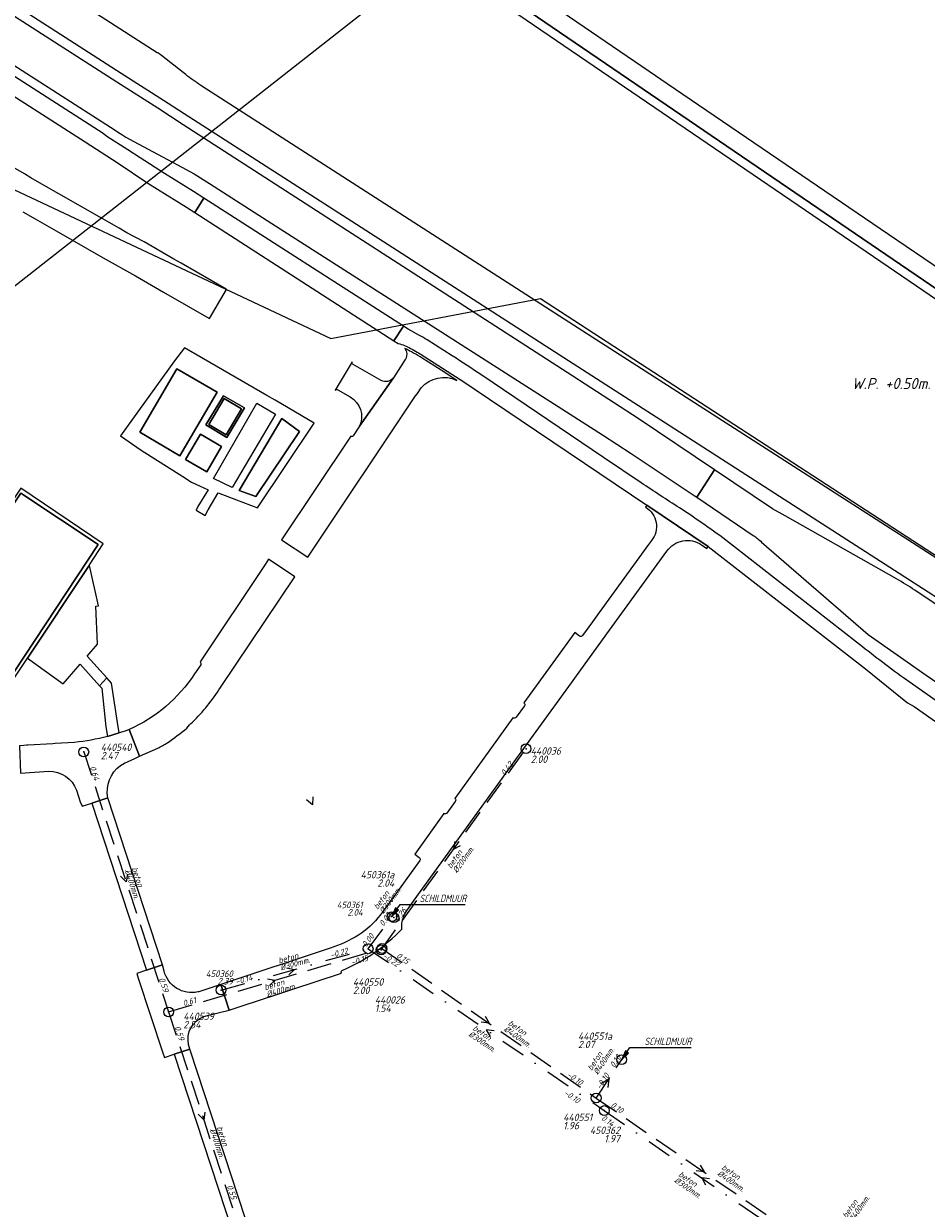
# Model space of a CAD drawing. Extents: x 148869 to 161638, y 453607 to 469810.
# Tile 568 of 656: x 155530 to 155714, y 464049 to 464291. Entities that reach past the tile are written whole.
import ezdxf
from ezdxf.enums import TextEntityAlignment as Align
from ezdxf.lldxf.tags import DXFTag

# ---------------------------------------------------------------- set-up
doc = ezdxf.new("R2010")
doc.units = 0
doc.header["$PDMODE"] = 32
doc.header["$PDSIZE"] = 2
doc.linetypes.add('RI-HWA', pattern=[7.4, 5, -2.4])
doc.linetypes.add('RI-VWA', pattern=[11, 5, -3, 0, -3])
doc.layers.get('0').update_dxf_attribs({"linetype": 'CONTINUOUS'})
for name, color, linetype in [('2024', 160, 'CONTINUOUS'), ('B-OI-AANPIJLING-niet meenemen', 252, 'CONTINUOUS'), ('B-OI-RI-BIJZONDERDERHEDEN-T18-niet meenemen', 252, 'CONTINUOUS'), ('B-OI-RI-BOB-T18-niet meenemen', 252, 'CONTINUOUS'), ('B-OI-RI-DIAMETER-T18-niet meenemen', 252, 'CONTINUOUS'), ('B-OI-RI-HWA-PUTDEKSELHOOGTE-T25-niet meenemen', 252, 'CONTINUOUS'), ('B-OI-RI-HWA-PUTNUMMER-T25-niet meenemen', 252, 'CONTINUOUS'), ('B-OI-RI-HWA_TRANSPORTLEIDING-G-niet meenemen', 252, 'RI-HWA'), ('B-OI-RI-MATERIAAL-T18-niet meenemen', 252, 'CONTINUOUS'), ('B-OI-RI-STROOMRICHTING-S-niet meenemen', 252, 'CONTINUOUS'), ('B-OI-RI-VWA_PUTDEKSELHOOGTE-T25-niet meenemen', 252, 'CONTINUOUS'), ('B-OI-T50', 3, 'CONTINUOUS'), ('gs dwa', 252, 'CONTINUOUS'), ('gs rwa', 252, 'CONTINUOUS')]:
    doc.layers.add(name, color=color, linetype=linetype)
for name, color, linetype, lineweight in [('B-OI-RI-PERSLEIDING-G-niet meenemen', 190, 'RI-PERS', 18), ('B-OI-RI-VWA_TRANSPORTLEIDING-G-niet meenemen', 252, 'RI-VWA', 18), ('B-RO-VH-VERHARDING_ASFALT-GV', 251, 'CONTINUOUS', 18), ('B-RO-VH-VERHARDING_BEDRIJFSVLOERPLAAT-GV', 251, 'CONTINUOUS', 18), ('B-RO-VH-VERHARDING_HALFVERHARDING_GRIND-GV', 251, 'CONTINUOUS', 18), ('B-RO-VH-VERHARDING_STRAATBAKSTEEN-GV', 251, 'CONTINUOUS', 18), ('B-RO-VH-VERHARDING_TEGEL_RUBBER-GV', 251, 'CONTINUOUS', 18)]:
    doc.layers.add(name, color=color, linetype=linetype, lineweight=lineweight)
doc.styles.add('iso15', font='ISO.shx', dxfattribs={"oblique": 15})
doc.styles.add('NLCS-ISO-M750_CURSIEF', font='NLCS-ISO.ttf', dxfattribs={"oblique": 15})
tags = doc.linetypes.add('RI-PERS', pattern='A,7,-2,["P",Standard,S=1.8,R=0,X=-0.5,Y=-0.9],-2,7,-2,[102,NLCS.SHX,S=1,R=180,X=0,Y=0],-2', length=22).pattern_tags.tags
tags[6] = DXFTag(74, 10)

# ---------------------------------------------------------------- blocks, each defined once
blk = doc.blocks.new('ACMAP_ANN_TEMPLATE_diam')
at = {"color": 0, "linetype": 'ByBlock', "style": 'iso15', "oblique": 15}
blk.add_attdef('diam', (0.5, -1.3), '', height=1.2, dxfattribs=at)
blk = doc.blocks.new('ACMAP_ANN_TEMPLATE_mat')
at = {"color": 0, "linetype": 'ByBlock', "style": 'iso15', "oblique": 15}
blk.add_attdef('mat', (0.5, 0.2), '', height=1.2, dxfattribs=at)
blk = doc.blocks.new('ACMAP_ANN_TEMPLATE_nap-l')
at = {"color": 0, "linetype": 'ByBlock', "style": 'iso15', "oblique": 15}
blk.add_attdef('nap-l', (3.3, 0.2), '', height=1.2, dxfattribs=at)
blk = doc.blocks.new('ACMAP_ANN_TEMPLATE_nap-r')
at = {"color": 0, "linetype": 'ByBlock', "style": 'iso15', "oblique": 15}
blk.add_attdef('nap-r', text='', height=1.2, dxfattribs=at).set_placement((-4.1, 0.2), align=Align.RIGHT)
blk = doc.blocks.new('ACMAP_ANN_TEMPLATE_puth-dwa')
at = {"color": 0, "linetype": 'ByBlock', "style": 'iso15', "oblique": 15}
blk.add_attdef('puth-dwa', text='', height=1.5, dxfattribs=at).set_placement((2.7, 1), align=Align.RIGHT)
blk = doc.blocks.new('ACMAP_ANN_TEMPLATE_putnr-dwa')
at = {"color": 0, "linetype": 'ByBlock', "style": 'iso15', "oblique": 15}
blk.add_attdef('putnr-dwa', text='', height=1.5, dxfattribs=at).set_placement((2.7, 2.7), align=Align.RIGHT)
blk = doc.blocks.new('ACMAP_ANN_TEMPLATE_puth-rwa')
at = {"color": 0, "linetype": 'ByBlock', "style": 'iso15', "oblique": 15}
blk.add_attdef('puth-rwa', (-2.7, -4.4), '', height=1.5, dxfattribs=at)
blk = doc.blocks.new('ACMAP_ANN_TEMPLATE_putnr-rwa')
at = {"color": 0, "linetype": 'ByBlock', "style": 'iso15', "oblique": 15}
blk.add_attdef('putnr-rwa', (-2.7, -2.7), '', height=1.5, dxfattribs=at)

msp = doc.modelspace()

# ---------------------------------------------------------------- linework, layer by layer
at = {"layer": '2024', "color": 251, "flags": 128}
msp.add_lwpolyline([(154880.09, 463583.71), (154802.93, 463607.77), (154783.42, 463618.82), (154703.5, 463642.43), (154548.43, 463659.29), (154421.26, 463667.51), (154303, 463715.64), (154234.64, 463746.72), (154185.43, 463847.93), (154172.54, 464214.74), (154374.96, 464203.67), (154448.97, 464217.42), (154534.52, 464252.78), (154794.92, 464365.88), (155095.72, 464481.69), (155225.77, 464522.99), (155743.43, 464406.43), (155261.03, 464027.91), (155117.92, 463879.58), (155092.5, 463701.09), (154997.18, 463606.5)], close=True, dxfattribs=at)
at = {"layer": 'B-OI-AANPIJLING-niet meenemen', "flags": 128}
for points in [[(155604.83, 464108.72), (155606.19, 464110.07), (155605.56, 464110.49), (155604.83, 464108.72), (155605.66, 464110.42), (155605.77, 464110.35), (155604.83, 464108.72), (155605.98, 464110.21), (155606.09, 464110.14), (155604.83, 464108.72), (155606.51, 464111.23), (155619.79, 464111.23)], [(155651.68, 464079.57), (155653.04, 464080.91), (155652.41, 464081.34), (155651.68, 464079.57), (155652.51, 464081.27), (155652.62, 464081.19), (155651.68, 464079.57), (155652.83, 464081.05), (155652.94, 464080.98), (155651.68, 464079.57), (155653.36, 464082.07), (155665.8, 464082.07)]]:
    msp.add_lwpolyline(points, dxfattribs=at)
at = {"layer": 'B-OI-RI-HWA_TRANSPORTLEIDING-G-niet meenemen'}
for p, q in [((155542.01, 464142.3), (155559.3, 464089.3)), ((155602.63, 464101.95), (155632.17, 464142.97)), ((155559.3, 464089.3), (155602.79, 464102.23)), ((155602.79, 464102.23), (155646.46, 464071.74)), ((155559.3, 464089.3), (155573.66, 464045.27)), ((155646.46, 464071.74), (155651.68, 464079.57)), ((155646.46, 464071.74), (155690.45, 464041.6))]:
    msp.add_line(p, q, dxfattribs=at)
at = {"layer": 'B-OI-RI-PERSLEIDING-G-niet meenemen'}
for p, q in [((155463.71, 464287), (155592.38, 464226.58)), ((155592.38, 464226.58), (155635.09, 464234.75)), ((155635.09, 464234.75), (155764.4, 464150.7))]:
    msp.add_line(p, q, dxfattribs=at)
at = {"layer": 'B-OI-RI-STROOMRICHTING-S-niet meenemen'}
for points in [[(155588.69, 464133.15), (155588.65, 464131.54), (155587.39, 464132.53)], [(155617.66, 464124.05), (155617.4, 464122.46), (155618.83, 464123.21)], [(155550.89, 464117.39), (155550.65, 464115.8), (155549.52, 464116.95)], [(155583.41, 464098.27), (155584.99, 464097.96), (155583.8, 464096.88)], [(155579.46, 464096.05), (155581.05, 464095.77), (155579.87, 464094.67)], [(155623.86, 464088.4), (155624.63, 464086.99), (155623.03, 464087.22)], [(155625.65, 464085.46), (155624.05, 464085.68), (155624.83, 464084.27)], [(155647.55, 464074.79), (155649.07, 464075.65), (155648.85, 464073.92)], [(155566.72, 464068.88), (155566.48, 464067.29), (155565.35, 464068.43)], [(155667.67, 464058.08), (155668.45, 464056.67), (155666.86, 464056.89)], [(155669.59, 464055.24), (155668, 464055.46), (155668.78, 464054.05)]]:
    msp.add_lwpolyline(points, dxfattribs=at)
at = {"layer": 'B-OI-RI-VWA_TRANSPORTLEIDING-G-niet meenemen'}
for p, q in [((155599.98, 464102.17), (155604.83, 464108.72)), ((155570, 464093.76), (155599.98, 464102.17)), ((155599.98, 464102.17), (155648.12, 464069.19)), ((155648.12, 464069.19), (155687.88, 464041.74))]:
    msp.add_line(p, q, dxfattribs=at)
at = {"layer": 'B-RO-VH-VERHARDING_ASFALT-GV', "flags": 128}
for points in [[(155734.89, 464228.23), (155706.09, 464247.82), (155660.91, 464278.54), (155657.3, 464281), (155636.51, 464295.14), (155634.54, 464296.31), (155631.75, 464298.22), (155627.44, 464301.16), (155585.69, 464329.67), (155573.82, 464337.82)], [(155576.9, 464331.37), (155631.31, 464294.28), (155704, 464244.75), (155733.06, 464224.94)], [(155733.06, 464224.94), (155704, 464244.75), (155631.31, 464294.28), (155576.9, 464331.37)], [(155562.81, 464280.39), (155562.29, 464280.8), (155557.86, 464284.3), (155557.08, 464284.85), (155557.02, 464284.89), (155557, 464284.85), (155493.74, 464325.53), (155493.48, 464325.69), (155493.37, 464325.77), (155491.81, 464326.77), (155491.04, 464327.27), (155488.89, 464328.65), (155488.8, 464328.71), (155488.52, 464328.9), (155487.29, 464329.69)], [(155575.92, 464329.91), (155632.17, 464291.56), (155703, 464243.28), (155730.6, 464224.46)], [(155482.63, 464323.78), (155483.87, 464322.99), (155484.15, 464322.81), (155484.25, 464322.75), (155486.88, 464321.06), (155487.17, 464320.88), (155488.73, 464319.88), (155488.85, 464319.8), (155489.1, 464319.64), (155549.65, 464280.71), (155558.25, 464275.17), (155563.4, 464271.86), (155605, 464245.12), (155641.78, 464221.48), (155671.99, 464202.04)], [(155482.58, 464311.36), (155547.44, 464269.7), (155549.4, 464268.42), (155549.8, 464268.17), (155550.2, 464267.92), (155550.6, 464267.66), (155552.23, 464266.78), (155558.04, 464263.66), (155561.11, 464262.02), (155564.48, 464260.15), (155567.66, 464258.21), (155580.36, 464250.03), (155647.75, 464206.96), (155653.59, 464203.16), (155666.43, 464194.59), (155666.96, 464194.23), (155670.58, 464199.84), (155655.01, 464210.27), (155640.56, 464219.69), (155562.3, 464270.17), (155557.08, 464273.53), (155548.78, 464278.88), (155487.83, 464318.02)], [(155479.26, 464307.14), (155542.3, 464266.66), (155549.04, 464262.34), (155555.1, 464258.27), (155562.97, 464253.36), (155564.68, 464252.26), (155566.46, 464255.23), (155564.41, 464256.54), (155558.46, 464260.25), (155553.52, 464263.43), (155550.99, 464265.06), (155546.73, 464267.81), (155545.94, 464268.37), (155481.42, 464309.9)], [(155671.99, 464202.04), (155758.41, 464146.44), (155759.42, 464145.79), (155763.22, 464151.33), (155762.14, 464152.03), (155745.61, 464162.61), (155712.85, 464183.69), (155675.6, 464207.65), (155645.68, 464226.89), (155567.06, 464277.44), (155565.88, 464278.2)], [(155610.47, 464227.21), (155608.17, 464228.51), (155607.16, 464229.1), (155605.25, 464226.14), (155606.11, 464225.59)], [(155617.13, 464223.03), (155612, 464226.32)], [(155608.64, 464224.58), (155608.98, 464224.39)], [(155596.74, 464221.87), (155593.29, 464216.04)], [(155607.56, 464222.31), (155605.16, 464218.56), (155598.24, 464208.75), (155596.92, 464206.73)], [(155602.61, 464218.04), (155596.94, 464221.28)], [(155618.06, 464218.06), (155614.85, 464220.12), (155610.98, 464222.59)], [(155611.52, 464222.87), (155619.66, 464217.64), (155621.57, 464216.36), (155656.79, 464192.62), (155669.31, 464184.21), (155701.34, 464159.28), (155709.94, 464152.34), (155711.28, 464151.56), (155731.93, 464137.04), (155733.99, 464139.9), (155715.74, 464152.71), (155709.11, 464157.4)], [(155655.64, 464197.18), (155647.97, 464202.35), (155623.15, 464219.1)], [(155596.43, 464206.65), (155582.32, 464185.58), (155587.67, 464182), (155609.66, 464214.89), (155610.02, 464215.4), (155610.8, 464216.54)], [(155598.24, 464208.75), (155605.16, 464218.56)], [(155593.78, 464216.15), (155596.32, 464214.69)], [(155707.67, 464177.58), (155685.01, 464190.42), (155682.44, 464191.9), (155670.58, 464199.84), (155666.96, 464194.23), (155678.49, 464186.45)], [(155667.95, 464184.54), (155669.03, 464183.79), (155669.31, 464184.21), (155656.79, 464192.62), (155656.51, 464192.2)], [(155657.72, 464185.4), (155657.14, 464184.59), (155647.09, 464170.75), (155645.73, 464168.85), (155643.7, 464166.04)], [(155699.55, 464164.67), (155671.64, 464186.41)], [(155680.2, 464185.1), (155701.89, 464166.28), (155707.79, 464162.09), (155713.72, 464157.96), (155719.09, 464154.28), (155725.68, 464149.83), (155731.55, 464145.93), (155737.8, 464141.83), (155749.95, 464133.92), (155750.91, 464133.26), (155750.99, 464133.38), (155758.11, 464143.91), (155757.12, 464144.57), (155711.44, 464175.26)], [(155607.79, 464109.85), (155609.39, 464112.06), (155627.31, 464136.9), (155628.14, 464138.06), (155641.42, 464156.4), (155642.44, 464157.8), (155649.21, 464167.1), (155660.89, 464183.22)], [(155569.88, 464155.43), (155585.02, 464178.03), (155579.66, 464181.62), (155578.98, 464180.55), (155565.73, 464160.66)], [(155643.08, 464165.94), (155642.11, 464166.63), (155631.75, 464152.33)], [(155565.85, 464160.07), (155564.56, 464158.23)], [(155631.85, 464151.72), (155630.15, 464149.36)], [(155629.5, 464149.25), (155617.65, 464132.82)], [(155550.28, 464140.02), (155552.45, 464140.97), (155553.34, 464141.41), (155551.29, 464146.89), (155550.42, 464146.57), (155549.21, 464146.17), (155546.85, 464145.47)], [(155551.29, 464146.89), (155553.34, 464141.41), (155557.12, 464143.08)], [(155540.15, 464144.26), (155536.16, 464144.02), (155535.71, 464143.98), (155530.58, 464143.71)], [(155530.42, 464143.7), (155529.79, 464143.65), (155528.88, 464143.56), (155529.11, 464138.01), (155530.07, 464138.07), (155534.86, 464138.36)], [(155540.51, 464134.5), (155541.3, 464132.12), (155541.67, 464131.25), (155543.64, 464131.88), (155546.93, 464132.93), (155546.8, 464133.9)], [(155617.74, 464132.19), (155616.05, 464129.84)], [(155615.42, 464129.74), (155609.48, 464121.47), (155610.37, 464120.8)], [(155610.5, 464120.17), (155603.62, 464110.64), (155602.42, 464109.05)], [(155592.26, 464102.28), (155569.96, 464094.91), (155571.63, 464089.65), (155574.1, 464090.47), (155581.75, 464093.01)], [(155558.38, 464097.6), (155558.07, 464098.9), (155554.78, 464097.81), (155552.82, 464097.16), (155553.12, 464096.16), (155558.12, 464080.95), (155558.45, 464080), (155560.41, 464080.66), (155563.65, 464081.73), (155563.37, 464082.67)], [(155581.75, 464093.01), (155584.45, 464093.89), (155594.53, 464097.21)], [(155566.47, 464088.34), (155567.22, 464088.6), (155569.65, 464089.18), (155571.63, 464089.65), (155569.96, 464094.91), (155565.45, 464093.42), (155565.28, 464093.37)]]:
    msp.add_lwpolyline(points, dxfattribs=at)
at = {"layer": 'B-RO-VH-VERHARDING_ASFALT-GV'}
for points in [[(155565.88, 464278.2, -0.025311), (155562.81, 464280.39)], [(155612, 464226.32, 0.020954), (155610.47, 464227.21)], [(155606.11, 464225.59, -0.069436), (155608.64, 464224.58)], [(155610.98, 464222.59, 0.032007), (155607.46, 464224.56)], [(155607.46, 464224.56, -0.277168), (155607.65, 464222.47)], [(155608.98, 464224.39, -0.012266), (155611.52, 464222.87)], [(155596.94, 464221.28, -0.325184), (155596.74, 464221.87)], [(155607.65, 464222.47, -0.028664), (155607.56, 464222.31)], [(155623.15, 464219.1, 0.009955), (155617.13, 464223.03)], [(155605.16, 464218.56, -0.362116), (155602.61, 464218.04)], [(155610.8, 464216.54, -0.340331), (155618.06, 464218.06)], [(155593.29, 464216.04, -0.385966), (155593.78, 464216.15)], [(155596.32, 464214.69, -0.38864), (155598.24, 464208.75)], [(155596.92, 464206.73, -0.377607), (155596.43, 464206.65)], [(155663.45, 464192.04, -0.004925), (155655.64, 464197.18)], [(155656.51, 464192.2, -0.464919), (155657.72, 464185.4)], [(155671.64, 464186.41, 0.017014), (155663.45, 464192.04)], [(155660.89, 464183.22, -0.418606), (155667.95, 464184.54)], [(155678.49, 464186.45, -0.038328), (155680.2, 464185.1)], [(155711.44, 464175.26, 0.019544), (155707.67, 464177.58)], [(155643.7, 464166.04, -0.402349), (155643.08, 464165.94)], [(155709.11, 464157.4, -0.010394), (155699.55, 464164.67)], [(155565.73, 464160.66, -0.177618), (155565.85, 464160.07)], [(155564.56, 464158.23, -0.145298), (155551.29, 464146.89)], [(155564.16, 464148.38, 0.05702), (155569.88, 464155.43)], [(155631.75, 464152.33, -0.442978), (155631.85, 464151.72)], [(155630.15, 464149.36, -0.427534), (155629.5, 464149.25)], [(155559.07, 464144.16, 0.021285), (155563.01, 464147.17)], [(155563.01, 464147.17, -0.041124), (155564.16, 464148.38)], [(155546.85, 464145.47, -0.044954), (155540.15, 464144.26)], [(155557.12, 464143.08, 0.015845), (155559.07, 464144.16)], [(155530.58, 464143.71, -0.116548), (155530.42, 464143.7)], [(155546.8, 464133.9, -0.287475), (155550.28, 464140.02)], [(155534.86, 464138.36, -0.321741), (155540.51, 464134.5)], [(155617.65, 464132.82, -0.435221), (155617.74, 464132.19)], [(155616.05, 464129.84, -0.419651), (155615.42, 464129.74)], [(155610.37, 464120.8, -0.42822), (155610.5, 464120.17)], [(155602.42, 464109.05, -0.088726), (155598.01, 464104.94)], [(155606.84, 464106.89, -0.149064), (155607.79, 464109.85)], [(155594.83, 464097.83, 0.102538), (155606.83, 464106.18)], [(155606.83, 464106.18, -0.026734), (155606.84, 464106.89)], [(155598.01, 464104.94, -0.049553), (155592.26, 464102.28)], [(155565.28, 464093.37, -0.39994), (155558.38, 464097.6)], [(155594.53, 464097.21, -0.467141), (155594.83, 464097.83)], [(155563.37, 464082.67, -0.371968), (155566.47, 464088.34)]]:
    msp.add_lwpolyline(points, format="xyb", dxfattribs=at)
at = {"layer": 'B-RO-VH-VERHARDING_ASFALT-GV', "flags": 128}
for points in [[(155566.46, 464255.23), (155564.68, 464252.26), (155605.25, 464226.14), (155607.16, 464229.1)], [(155565.58, 464196.53), (155567.36, 464195.74), (155565.27, 464192.34), (155564.94, 464191.6), (155566.73, 464190.53), (155567.37, 464191.67), (155569.44, 464195.11), (155573.16, 464193.69), (155577.42, 464192.08), (155588.98, 464209.35), (155581.06, 464214.03), (155579.33, 464215), (155562.55, 464224.72), (155560.52, 464222.04), (155549.48, 464206.78), (155553.73, 464203.85), (155562.19, 464198.43), (155563.94, 464197.31)], [(155561.01, 464220.43), (155553.41, 464207.49), (155561.6, 464202.68), (155569.2, 464215.62)], [(155561.01, 464220.43), (155569.2, 464215.62), (155561.6, 464202.68), (155553.41, 464207.49)], [(155570.49, 464214.91), (155574.77, 464212.46), (155571.19, 464206.42), (155566.92, 464208.97)], [(155581.11, 464211.16), (155572.27, 464196.21), (155568.45, 464198.06), (155577.32, 464213.39)], [(155573.69, 464195.61), (155582.4, 464210.3), (155586.02, 464207.63), (155577.11, 464194.35)], [(155570.11, 464204.58), (155567.08, 464199.41), (155562.76, 464201.94), (155565.8, 464207.11)], [(155570.11, 464204.58), (155565.8, 464207.11), (155562.76, 464201.94), (155567.08, 464199.41)], [(155538.68, 464157.18), (155541.27, 464160.21), (155545.22, 464155.77), (155546.72, 464157.42), (155542.71, 464161.84), (155544.82, 464164.29), (155544.45, 464172.03), (155544.98, 464172.07), (155543.18, 464180.32), (155543.16, 464180.45), (155543.08, 464180.34), (155530.51, 464161.44), (155537.81, 464156.17)], [(155548.86, 464148.33), (155547.69, 464156.35), (155546.72, 464157.42), (155545.22, 464155.77), (155545.68, 464155.3), (155546.52, 464147.45), (155546.85, 464145.47), (155549.21, 464146.17)], [(155543.64, 464131.88), (155554.78, 464097.81), (155558.07, 464098.9), (155546.93, 464132.93)], [(155563.79, 464081.27), (155563.65, 464081.73), (155560.41, 464080.66), (155584.29, 464008.06), (155587.44, 464009.19)]]:
    msp.add_lwpolyline(points, close=True, dxfattribs=at)
at = {"layer": 'B-RO-VH-VERHARDING_BEDRIJFSVLOERPLAAT-GV', "flags": 128}
for points in [[(155570.49, 464214.91), (155566.92, 464208.97), (155571.19, 464206.42), (155574.77, 464212.46)], [(155567.51, 464209.03), (155571.05, 464206.95), (155574.17, 464212.25), (155570.61, 464214.37)], [(155567.51, 464209.03), (155570.61, 464214.37), (155574.17, 464212.25), (155571.05, 464206.95)], [(155530.51, 464161.44), (155543.08, 464180.34), (155543.16, 464180.45), (155545.95, 464184.71), (155529.17, 464196.1), (155506.73, 464162.51), (155508.4, 464161.41), (155523.73, 464151.3)], [(155523.38, 464152.06), (155507.45, 464162.65), (155529.21, 464195.03), (155544.96, 464184.59)]]:
    msp.add_lwpolyline(points, close=True, dxfattribs=at)
at = {"layer": 'B-RO-VH-VERHARDING_HALFVERHARDING_GRIND-GV', "flags": 128}
msp.add_lwpolyline([(155573.69, 464195.61), (155577.11, 464194.35), (155586.02, 464207.63), (155582.4, 464210.3)], close=True, dxfattribs=at)
at = {"layer": 'B-RO-VH-VERHARDING_STRAATBAKSTEEN-GV', "flags": 128}
msp.add_lwpolyline([(155529.6, 464252.43), (155532.08, 464251), (155536.39, 464248.53), (155545.93, 464243.02), (155552.54, 464239.38), (155558.25, 464236.05), (155567.51, 464230.75), (155567.65, 464230.67), (155571.09, 464236.6), (155571.04, 464236.63), (155561.83, 464241.95), (155560.4, 464242.75), (155554.3, 464246.27), (155550.82, 464248.15), (155549.25, 464249.07), (155533, 464258.36), (155531.23, 464259.37), (155529.9, 464260.15), (155509.97, 464271.66)], dxfattribs=at)
at = {"layer": 'B-RO-VH-VERHARDING_TEGEL_RUBBER-GV', "flags": 128}
msp.add_lwpolyline([(155523.38, 464152.06), (155544.96, 464184.59), (155529.21, 464195.03), (155507.45, 464162.65)], close=True, dxfattribs=at)
at = {"layer": 'gs dwa'}
for p in [(155604.83, 464108.72), (155604.83, 464108.72), (155605.23, 464108.53), (155599.98, 464102.17), (155570, 464093.76), (155648.12, 464069.19)]:
    msp.add_point(p, dxfattribs=at)
at = {"layer": 'gs rwa'}
for p in [(155632.17, 464142.97), (155542.01, 464142.3), (155602.63, 464101.95), (155602.79, 464102.23), (155559.3, 464089.3), (155651.68, 464079.57), (155646.46, 464071.74)]:
    msp.add_point(p, dxfattribs=at)

# ---------------------------------------------------------------- block references
at = {"layer": 'B-OI-RI-BOB-T18-niet meenemen'}
ref = msp.add_blockref('ACMAP_ANN_TEMPLATE_nap-l', (155542.01, 464142.3), dxfattribs=dict(at, rotation=288.0676940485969))
ref.add_attrib('nap-l', '0.64', (155543.22, 464139.22), dxfattribs={"layer": '0', "color": 0, "linetype": 'ByBlock', "height": 1.2, "rotation": 288.0677, "style": 'NLCS-ISO-M750_CURSIEF', "oblique": 15})
ref = msp.add_blockref('ACMAP_ANN_TEMPLATE_nap-r', (155632.17, 464142.97), dxfattribs=dict(at, rotation=54.2409616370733))
ref.add_attrib('nap-r', '0.42', dxfattribs={"layer": '0', "color": 0, "linetype": 'ByBlock', "height": 1.2, "rotation": 54.241, "style": 'NLCS-ISO-M750_CURSIEF', "oblique": 15}).set_placement((155629.61, 464139.76), align=Align.RIGHT)
ref = msp.add_blockref('ACMAP_ANN_TEMPLATE_nap-l', (155604.43, 464104.81), dxfattribs=dict(at, rotation=54.2409616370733))
ref.add_attrib('nap-l', '0.26', (155606.2, 464107.6), dxfattribs={"layer": '0', "color": 0, "linetype": 'ByBlock', "height": 1.2, "rotation": 54.241, "style": 'NLCS-ISO-M750_CURSIEF', "oblique": 15})
ref = msp.add_blockref('ACMAP_ANN_TEMPLATE_nap-l', (155601.28, 464103.88), dxfattribs=dict(at, rotation=53.52929125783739))
ref.add_attrib('nap-l', '0.00', (155603.08, 464106.65), dxfattribs={"layer": '0', "color": 0, "linetype": 'ByBlock', "height": 1.2, "rotation": 53.5293, "style": 'NLCS-ISO-M750_CURSIEF', "oblique": 15})
ref = msp.add_blockref('ACMAP_ANN_TEMPLATE_nap-r', (155603.89, 464107.87), dxfattribs=dict(at, rotation=53.52929125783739))
ref.add_attrib('nap-r', '0.00', dxfattribs={"layer": '0', "color": 0, "linetype": 'ByBlock', "height": 1.2, "rotation": 53.5293, "style": 'NLCS-ISO-M750_CURSIEF', "oblique": 15}).set_placement((155601.29, 464104.69), align=Align.RIGHT)
ref = msp.add_blockref('ACMAP_ANN_TEMPLATE_nap-r', (155599.98, 464102.17), dxfattribs=dict(at, rotation=15.67144413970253))
ref.add_attrib('nap-r', '-0.22', dxfattribs={"layer": '0', "color": 0, "linetype": 'ByBlock', "height": 1.2, "rotation": 15.6714, "style": 'NLCS-ISO-M750_CURSIEF', "oblique": 15}).set_placement((155595.98, 464101.25), align=Align.RIGHT)
ref = msp.add_blockref('ACMAP_ANN_TEMPLATE_nap-r', (155604.08, 464100.76), dxfattribs=dict(at, rotation=16.56233788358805))
ref.add_attrib('nap-r', '-0.15', dxfattribs={"layer": '0', "color": 0, "linetype": 'ByBlock', "height": 1.2, "rotation": 16.5623, "style": 'NLCS-ISO-M750_CURSIEF', "oblique": 15}).set_placement((155600.09, 464099.79), align=Align.RIGHT)
ref = msp.add_blockref('ACMAP_ANN_TEMPLATE_nap-l', (155599.98, 464102.17), dxfattribs=dict(at, rotation=325.5857010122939))
ref.add_attrib('nap-l', '-0.22', (155602.82, 464100.47), dxfattribs={"layer": '0', "color": 0, "linetype": 'ByBlock', "height": 1.2, "rotation": 325.5857, "style": 'NLCS-ISO-M750_CURSIEF', "oblique": 15})
ref = msp.add_blockref('ACMAP_ANN_TEMPLATE_nap-l', (155602.79, 464102.23), dxfattribs=dict(at, rotation=325.0706447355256))
ref.add_attrib('nap-l', '0.15', (155605.61, 464100.51), dxfattribs={"layer": '0', "color": 0, "linetype": 'ByBlock', "height": 1.2, "rotation": 325.0706, "style": 'NLCS-ISO-M750_CURSIEF', "oblique": 15})
ref = msp.add_blockref('ACMAP_ANN_TEMPLATE_nap-r', (155559.3, 464089.3), dxfattribs=dict(at, rotation=288.0676940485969))
ref.add_attrib('nap-r', '0.59', dxfattribs={"layer": '0', "color": 0, "linetype": 'ByBlock', "height": 1.2, "rotation": 288.0677, "style": 'NLCS-ISO-M750_CURSIEF', "oblique": 15}).set_placement((155558.22, 464093.26), align=Align.RIGHT)
ref = msp.add_blockref('ACMAP_ANN_TEMPLATE_nap-l', (155570, 464093.76), dxfattribs=dict(at, rotation=15.67144413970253))
ref.add_attrib('nap-l', '-0.14', (155573.12, 464094.84), dxfattribs={"layer": '0', "color": 0, "linetype": 'ByBlock', "height": 1.2, "rotation": 15.6714, "style": 'NLCS-ISO-M750_CURSIEF', "oblique": 15})
ref = msp.add_blockref('ACMAP_ANN_TEMPLATE_nap-l', (155559.3, 464089.3), dxfattribs=dict(at, rotation=16.56233788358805))
ref.add_attrib('nap-l', '0.61', (155562.41, 464090.43), dxfattribs={"layer": '0', "color": 0, "linetype": 'ByBlock', "height": 1.2, "rotation": 16.5623, "style": 'NLCS-ISO-M750_CURSIEF', "oblique": 15})
ref = msp.add_blockref('ACMAP_ANN_TEMPLATE_nap-l', (155559.3, 464089.3), dxfattribs=dict(at, rotation=288.0632845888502))
ref.add_attrib('nap-l', '0.59', (155560.51, 464086.22), dxfattribs={"layer": '0', "color": 0, "linetype": 'ByBlock', "height": 1.2, "rotation": 288.0633, "style": 'NLCS-ISO-M750_CURSIEF', "oblique": 15})
ref = msp.add_blockref('ACMAP_ANN_TEMPLATE_nap-l', (155648.49, 464074.96), dxfattribs=dict(at, rotation=56.28290536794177))
ref.add_attrib('nap-l', '0.10', (155650.15, 464077.82), dxfattribs={"layer": '0', "color": 0, "linetype": 'ByBlock', "height": 1.2, "rotation": 56.2829, "style": 'NLCS-ISO-M750_CURSIEF', "oblique": 15})
ref = msp.add_blockref('ACMAP_ANN_TEMPLATE_nap-r', (155646.46, 464071.74), dxfattribs=dict(at, rotation=325.0706447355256))
ref.add_attrib('nap-r', '-0.10', dxfattribs={"layer": '0', "color": 0, "linetype": 'ByBlock', "height": 1.2, "rotation": 325.0706, "style": 'NLCS-ISO-M750_CURSIEF', "oblique": 15}).set_placement((155643.21, 464074.25), align=Align.RIGHT)
ref = msp.add_blockref('ACMAP_ANN_TEMPLATE_nap-r', (155651.68, 464079.57), dxfattribs=dict(at, rotation=56.28290536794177))
ref.add_attrib('nap-r', '-0.10', dxfattribs={"layer": '0', "color": 0, "linetype": 'ByBlock', "height": 1.2, "rotation": 56.2829, "style": 'NLCS-ISO-M750_CURSIEF', "oblique": 15}).set_placement((155649.24, 464076.27), align=Align.RIGHT)
ref = msp.add_blockref('ACMAP_ANN_TEMPLATE_nap-r', (155645.9, 464068.09), dxfattribs=dict(at, rotation=325.5857010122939))
ref.add_attrib('nap-r', '-0.10', dxfattribs={"layer": '0', "color": 0, "linetype": 'ByBlock', "height": 1.2, "rotation": 325.5857, "style": 'NLCS-ISO-M750_CURSIEF', "oblique": 15}).set_placement((155642.63, 464070.57), align=Align.RIGHT)
ref = msp.add_blockref('ACMAP_ANN_TEMPLATE_nap-l', (155646.46, 464071.74), dxfattribs=dict(at, rotation=325.5810117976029))
ref.add_attrib('nap-l', '0.10', (155649.29, 464070.04), dxfattribs={"layer": '0', "color": 0, "linetype": 'ByBlock', "height": 1.2, "rotation": 325.581, "style": 'NLCS-ISO-M750_CURSIEF', "oblique": 15})
ref = msp.add_blockref('ACMAP_ANN_TEMPLATE_nap-l', (155644.56, 464069.1), dxfattribs=dict(at, rotation=325.3753338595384))
ref.add_attrib('nap-l', '0.14', (155647.39, 464067.38), dxfattribs={"layer": '0', "color": 0, "linetype": 'ByBlock', "height": 1.2, "rotation": 325.3753, "style": 'NLCS-ISO-M750_CURSIEF', "oblique": 15})
ref = msp.add_blockref('ACMAP_ANN_TEMPLATE_nap-r', (155573.18, 464047.02), dxfattribs=dict(at, rotation=288.0632845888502))
ref.add_attrib('nap-r', '0.55', dxfattribs={"layer": '0', "color": 0, "linetype": 'ByBlock', "height": 1.2, "rotation": 288.0633, "style": 'NLCS-ISO-M750_CURSIEF', "oblique": 15}).set_placement((155572.09, 464050.98), align=Align.RIGHT)
at = {"layer": 'B-OI-RI-DIAMETER-T18-niet meenemen'}
ref = msp.add_blockref('ACMAP_ANN_TEMPLATE_diam', (155616.72, 464117.88), dxfattribs=dict(at, rotation=54.2409616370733))
ref.add_attrib('diam', '%%c200mm.', (155618.07, 464117.52), dxfattribs={"layer": '0', "color": 0, "linetype": 'ByBlock', "height": 1.2, "rotation": 54.241, "style": 'NLCS-ISO-M750_CURSIEF', "oblique": 15})
ref = msp.add_blockref('ACMAP_ANN_TEMPLATE_diam', (155551.43, 464119.02), dxfattribs=dict(at, rotation=288.0676940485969))
ref.add_attrib('diam', '%%c400mm.', (155550.35, 464118.14), dxfattribs={"layer": '0', "color": 0, "linetype": 'ByBlock', "height": 1.2, "rotation": 288.0677, "style": 'NLCS-ISO-M750_CURSIEF', "oblique": 15})
ref = msp.add_blockref('ACMAP_ANN_TEMPLATE_diam', (155601.77, 464109.57), dxfattribs=dict(at, rotation=53.52929125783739))
ref.add_attrib('diam', '%%c300mm.', (155603.11, 464109.2), dxfattribs={"layer": '0', "color": 0, "linetype": 'ByBlock', "height": 1.2, "rotation": 53.5293, "style": 'NLCS-ISO-M750_CURSIEF', "oblique": 15})
ref = msp.add_blockref('ACMAP_ANN_TEMPLATE_diam', (155581.39, 464098.82), dxfattribs=dict(at, rotation=15.67144413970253))
ref.add_attrib('diam', '%%c300mm.', (155582.22, 464097.71), dxfattribs={"layer": '0', "color": 0, "linetype": 'ByBlock', "height": 1.2, "rotation": 15.6714, "style": 'NLCS-ISO-M750_CURSIEF', "oblique": 15})
ref = msp.add_blockref('ACMAP_ANN_TEMPLATE_diam', (155578.57, 464093.37), dxfattribs=dict(at, rotation=16.56233788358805))
ref.add_attrib('diam', '%%c400mm.', (155579.42, 464092.27), dxfattribs={"layer": '0', "color": 0, "linetype": 'ByBlock', "height": 1.2, "rotation": 16.5623, "style": 'NLCS-ISO-M750_CURSIEF', "oblique": 15})
ref = msp.add_blockref('ACMAP_ANN_TEMPLATE_diam', (155627.86, 464086.9), dxfattribs=dict(at, rotation=325.0706447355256))
ref.add_attrib('diam', '%%c400mm.', (155627.52, 464085.55), dxfattribs={"layer": '0', "color": 0, "linetype": 'ByBlock', "height": 1.2, "rotation": 325.0706, "style": 'NLCS-ISO-M750_CURSIEF', "oblique": 15})
ref = msp.add_blockref('ACMAP_ANN_TEMPLATE_diam', (155620.63, 464085.87), dxfattribs=dict(at, rotation=325.5857010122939))
ref.add_attrib('diam', '%%c300mm.', (155620.31, 464084.51), dxfattribs={"layer": '0', "color": 0, "linetype": 'ByBlock', "height": 1.2, "rotation": 325.5857, "style": 'NLCS-ISO-M750_CURSIEF', "oblique": 15})
ref = msp.add_blockref('ACMAP_ANN_TEMPLATE_diam', (155645.41, 464076.68), dxfattribs=dict(at, rotation=56.28290536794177))
ref.add_attrib('diam', '%%c400mm.', (155646.77, 464076.38), dxfattribs={"layer": '0', "color": 0, "linetype": 'ByBlock', "height": 1.2, "rotation": 56.2829, "style": 'NLCS-ISO-M750_CURSIEF', "oblique": 15})
ref = msp.add_blockref('ACMAP_ANN_TEMPLATE_diam', (155568.76, 464066.19), dxfattribs=dict(at, rotation=288.0632845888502))
ref.add_attrib('diam', '%%c400mm.', (155567.68, 464065.31), dxfattribs={"layer": '0', "color": 0, "linetype": 'ByBlock', "height": 1.2, "rotation": 288.0633, "style": 'NLCS-ISO-M750_CURSIEF', "oblique": 15})
ref = msp.add_blockref('ACMAP_ANN_TEMPLATE_diam', (155662.6, 464056.06), dxfattribs=dict(at, rotation=325.3753338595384))
ref.add_attrib('diam', '%%c300mm.', (155662.27, 464054.71), dxfattribs={"layer": '0', "color": 0, "linetype": 'ByBlock', "height": 1.2, "rotation": 325.3753, "style": 'NLCS-ISO-M750_CURSIEF', "oblique": 15})
ref = msp.add_blockref('ACMAP_ANN_TEMPLATE_diam', (155671.37, 464057.46), dxfattribs=dict(at, rotation=325.5810117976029))
ref.add_attrib('diam', '%%c400mm.', (155671.05, 464056.11), dxfattribs={"layer": '0', "color": 0, "linetype": 'ByBlock', "height": 1.2, "rotation": 325.581, "style": 'NLCS-ISO-M750_CURSIEF', "oblique": 15})
ref = msp.add_blockref('ACMAP_ANN_TEMPLATE_diam', (155697.38, 464046.57), dxfattribs=dict(at, rotation=55.08406165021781))
ref.add_attrib('diam', '%%c400mm.', (155698.73, 464046.24), dxfattribs={"layer": '0', "color": 0, "linetype": 'ByBlock', "height": 1.2, "rotation": 55.0841, "style": 'NLCS-ISO-M750_CURSIEF', "oblique": 15})
at = {"layer": 'B-OI-RI-HWA-PUTDEKSELHOOGTE-T25-niet meenemen'}
ref = msp.add_blockref('ACMAP_ANN_TEMPLATE_puth-rwa', (155548.17, 464145.2), dxfattribs=at)
ref.add_attrib('puth-rwa', '2.47', (155545.47, 464140.8), dxfattribs={"layer": '0', "color": 0, "linetype": 'ByBlock', "height": 1.5, "style": 'NLCS-ISO-M750_CURSIEF', "oblique": 15})
ref = msp.add_blockref('ACMAP_ANN_TEMPLATE_puth-rwa', (155635.82, 464144.46), dxfattribs=at)
ref.add_attrib('puth-rwa', '2.00', (155633.12, 464140.06), dxfattribs={"layer": '0', "color": 0, "linetype": 'ByBlock', "height": 1.5, "style": 'NLCS-ISO-M750_CURSIEF', "oblique": 15})
ref = msp.add_blockref('ACMAP_ANN_TEMPLATE_puth-rwa', (155599.57, 464097.35), dxfattribs=at)
ref.add_attrib('puth-rwa', '2.00', (155596.87, 464092.95), dxfattribs={"layer": '0', "color": 0, "linetype": 'ByBlock', "height": 1.5, "style": 'NLCS-ISO-M750_CURSIEF', "oblique": 15})
ref = msp.add_blockref('ACMAP_ANN_TEMPLATE_puth-rwa', (155604.03, 464093.7), dxfattribs=at)
ref.add_attrib('puth-rwa', '1.54', (155601.33, 464089.3), dxfattribs={"layer": '0', "color": 0, "linetype": 'ByBlock', "height": 1.5, "style": 'NLCS-ISO-M750_CURSIEF', "oblique": 15})
ref = msp.add_blockref('ACMAP_ANN_TEMPLATE_puth-rwa', (155564.99, 464090.36), dxfattribs=at)
ref.add_attrib('puth-rwa', '2.54', (155562.29, 464085.96), dxfattribs={"layer": '0', "color": 0, "linetype": 'ByBlock', "height": 1.5, "style": 'NLCS-ISO-M750_CURSIEF', "oblique": 15})
ref = msp.add_blockref('ACMAP_ANN_TEMPLATE_puth-rwa', (155645.45, 464086.31), dxfattribs=at)
ref.add_attrib('puth-rwa', '2.07', (155642.75, 464081.91), dxfattribs={"layer": '0', "color": 0, "linetype": 'ByBlock', "height": 1.5, "style": 'NLCS-ISO-M750_CURSIEF', "oblique": 15})
ref = msp.add_blockref('ACMAP_ANN_TEMPLATE_puth-rwa', (155642.43, 464069.77), dxfattribs=at)
ref.add_attrib('puth-rwa', '1.96', (155639.73, 464065.37), dxfattribs={"layer": '0', "color": 0, "linetype": 'ByBlock', "height": 1.5, "style": 'NLCS-ISO-M750_CURSIEF', "oblique": 15})
at = {"layer": 'B-OI-RI-HWA-PUTNUMMER-T25-niet meenemen'}
ref = msp.add_blockref('ACMAP_ANN_TEMPLATE_putnr-rwa', (155548.17, 464145.2), dxfattribs=at)
ref.add_attrib('putnr-rwa', '440540', (155545.47, 464142.5), dxfattribs={"layer": '0', "color": 0, "linetype": 'ByBlock', "height": 1.5, "style": 'NLCS-ISO-M750_CURSIEF', "oblique": 15})
ref = msp.add_blockref('ACMAP_ANN_TEMPLATE_putnr-rwa', (155635.82, 464144.46), dxfattribs=at)
ref.add_attrib('putnr-rwa', '440036', (155633.12, 464141.76), dxfattribs={"layer": '0', "color": 0, "linetype": 'ByBlock', "height": 1.5, "style": 'NLCS-ISO-M750_CURSIEF', "oblique": 15})
ref = msp.add_blockref('ACMAP_ANN_TEMPLATE_putnr-rwa', (155599.57, 464097.35), dxfattribs=at)
ref.add_attrib('putnr-rwa', '440550', (155596.87, 464094.65), dxfattribs={"layer": '0', "color": 0, "linetype": 'ByBlock', "height": 1.5, "style": 'NLCS-ISO-M750_CURSIEF', "oblique": 15})
ref = msp.add_blockref('ACMAP_ANN_TEMPLATE_putnr-rwa', (155604.03, 464093.7), dxfattribs=at)
ref.add_attrib('putnr-rwa', '440026', (155601.33, 464091), dxfattribs={"layer": '0', "color": 0, "linetype": 'ByBlock', "height": 1.5, "style": 'NLCS-ISO-M750_CURSIEF', "oblique": 15})
ref = msp.add_blockref('ACMAP_ANN_TEMPLATE_putnr-rwa', (155564.99, 464090.36), dxfattribs=at)
ref.add_attrib('putnr-rwa', '440539', (155562.29, 464087.66), dxfattribs={"layer": '0', "color": 0, "linetype": 'ByBlock', "height": 1.5, "style": 'NLCS-ISO-M750_CURSIEF', "oblique": 15})
ref = msp.add_blockref('ACMAP_ANN_TEMPLATE_putnr-rwa', (155645.45, 464086.31), dxfattribs=at)
ref.add_attrib('putnr-rwa', '440551a', (155642.75, 464083.61), dxfattribs={"layer": '0', "color": 0, "linetype": 'ByBlock', "height": 1.5, "style": 'NLCS-ISO-M750_CURSIEF', "oblique": 15})
ref = msp.add_blockref('ACMAP_ANN_TEMPLATE_putnr-rwa', (155642.43, 464069.77), dxfattribs=at)
ref.add_attrib('putnr-rwa', '440551', (155639.73, 464067.07), dxfattribs={"layer": '0', "color": 0, "linetype": 'ByBlock', "height": 1.5, "style": 'NLCS-ISO-M750_CURSIEF', "oblique": 15})
at = {"layer": 'B-OI-RI-MATERIAAL-T18-niet meenemen'}
ref = msp.add_blockref('ACMAP_ANN_TEMPLATE_mat', (155616.72, 464117.88), dxfattribs=dict(at, rotation=54.2409616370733))
ref.add_attrib('mat', 'beton', (155616.85, 464118.4), dxfattribs={"layer": '0', "color": 0, "linetype": 'ByBlock', "height": 1.2, "rotation": 54.241, "style": 'NLCS-ISO-M750_CURSIEF', "oblique": 15})
ref = msp.add_blockref('ACMAP_ANN_TEMPLATE_mat', (155551.43, 464119.02), dxfattribs=dict(at, rotation=288.0676940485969))
ref.add_attrib('mat', 'beton', (155551.78, 464118.61), dxfattribs={"layer": '0', "color": 0, "linetype": 'ByBlock', "height": 1.2, "rotation": 288.0677, "style": 'NLCS-ISO-M750_CURSIEF', "oblique": 15})
ref = msp.add_blockref('ACMAP_ANN_TEMPLATE_mat', (155601.77, 464109.57), dxfattribs=dict(at, rotation=53.52929125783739))
ref.add_attrib('mat', 'beton', (155601.91, 464110.09), dxfattribs={"layer": '0', "color": 0, "linetype": 'ByBlock', "height": 1.2, "rotation": 53.5293, "style": 'NLCS-ISO-M750_CURSIEF', "oblique": 15})
ref = msp.add_blockref('ACMAP_ANN_TEMPLATE_mat', (155581.39, 464098.82), dxfattribs=dict(at, rotation=15.67144413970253))
ref.add_attrib('mat', 'beton', (155581.82, 464099.15), dxfattribs={"layer": '0', "color": 0, "linetype": 'ByBlock', "height": 1.2, "rotation": 15.6714, "style": 'NLCS-ISO-M750_CURSIEF', "oblique": 15})
ref = msp.add_blockref('ACMAP_ANN_TEMPLATE_mat', (155578.57, 464093.37), dxfattribs=dict(at, rotation=16.56233788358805))
ref.add_attrib('mat', 'beton', (155579, 464093.7), dxfattribs={"layer": '0', "color": 0, "linetype": 'ByBlock', "height": 1.2, "rotation": 16.5623, "style": 'NLCS-ISO-M750_CURSIEF', "oblique": 15})
ref = msp.add_blockref('ACMAP_ANN_TEMPLATE_mat', (155620.63, 464085.87), dxfattribs=dict(at, rotation=325.5857010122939))
ref.add_attrib('mat', 'beton', (155621.16, 464085.75), dxfattribs={"layer": '0', "color": 0, "linetype": 'ByBlock', "height": 1.2, "rotation": 325.5857, "style": 'NLCS-ISO-M750_CURSIEF', "oblique": 15})
ref = msp.add_blockref('ACMAP_ANN_TEMPLATE_mat', (155627.86, 464086.9), dxfattribs=dict(at, rotation=325.0706447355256))
ref.add_attrib('mat', 'beton', (155628.38, 464086.78), dxfattribs={"layer": '0', "color": 0, "linetype": 'ByBlock', "height": 1.2, "rotation": 325.0706, "style": 'NLCS-ISO-M750_CURSIEF', "oblique": 15})
ref = msp.add_blockref('ACMAP_ANN_TEMPLATE_mat', (155645.41, 464076.68), dxfattribs=dict(at, rotation=56.28290536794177))
ref.add_attrib('mat', 'beton', (155645.53, 464077.21), dxfattribs={"layer": '0', "color": 0, "linetype": 'ByBlock', "height": 1.2, "rotation": 56.2829, "style": 'NLCS-ISO-M750_CURSIEF', "oblique": 15})
ref = msp.add_blockref('ACMAP_ANN_TEMPLATE_mat', (155568.76, 464066.19), dxfattribs=dict(at, rotation=288.0632845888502))
ref.add_attrib('mat', 'beton', (155569.1, 464065.78), dxfattribs={"layer": '0', "color": 0, "linetype": 'ByBlock', "height": 1.2, "rotation": 288.0633, "style": 'NLCS-ISO-M750_CURSIEF', "oblique": 15})
ref = msp.add_blockref('ACMAP_ANN_TEMPLATE_mat', (155671.37, 464057.46), dxfattribs=dict(at, rotation=325.5810117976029))
ref.add_attrib('mat', 'beton', (155671.9, 464057.34), dxfattribs={"layer": '0', "color": 0, "linetype": 'ByBlock', "height": 1.2, "rotation": 325.581, "style": 'NLCS-ISO-M750_CURSIEF', "oblique": 15})
ref = msp.add_blockref('ACMAP_ANN_TEMPLATE_mat', (155662.6, 464056.06), dxfattribs=dict(at, rotation=325.3753338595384))
ref.add_attrib('mat', 'beton', (155663.12, 464055.94), dxfattribs={"layer": '0', "color": 0, "linetype": 'ByBlock', "height": 1.2, "rotation": 325.3753, "style": 'NLCS-ISO-M750_CURSIEF', "oblique": 15})
ref = msp.add_blockref('ACMAP_ANN_TEMPLATE_mat', (155697.38, 464046.57), dxfattribs=dict(at, rotation=55.08406165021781))
ref.add_attrib('mat', 'beton', (155697.5, 464047.1), dxfattribs={"layer": '0', "color": 0, "linetype": 'ByBlock', "height": 1.2, "rotation": 55.0841, "style": 'NLCS-ISO-M750_CURSIEF', "oblique": 15})
at = {"layer": 'B-OI-RI-VWA_PUTDEKSELHOOGTE-T25-niet meenemen'}
ref = msp.add_blockref('ACMAP_ANN_TEMPLATE_putnr-dwa', (155602.6, 464113.82), dxfattribs=at)
ref.add_attrib('putnr-dwa', '450361a', dxfattribs={"layer": '0', "color": 0, "linetype": 'ByBlock', "height": 1.5, "style": 'NLCS-ISO-M750_CURSIEF', "oblique": 15}).set_placement((155605.3, 464116.52), align=Align.RIGHT)
ref = msp.add_blockref('ACMAP_ANN_TEMPLATE_puth-dwa', (155602.6, 464113.82), dxfattribs=at)
ref.add_attrib('puth-dwa', '2.04', dxfattribs={"layer": '0', "color": 0, "linetype": 'ByBlock', "height": 1.5, "style": 'NLCS-ISO-M750_CURSIEF', "oblique": 15}).set_placement((155605.3, 464114.82), align=Align.RIGHT)
ref = msp.add_blockref('ACMAP_ANN_TEMPLATE_putnr-dwa', (155596.43, 464108.02), dxfattribs=dict(at, xscale=0.9, yscale=0.9))
ref.add_attrib('putnr-dwa', '450361', dxfattribs={"layer": '0', "color": 0, "linetype": 'ByBlock', "height": 1.35, "style": 'NLCS-ISO-M750_CURSIEF', "oblique": 15}).set_placement((155598.86, 464110.45), align=Align.RIGHT)
ref = msp.add_blockref('ACMAP_ANN_TEMPLATE_puth-dwa', (155596.43, 464108.02), dxfattribs=dict(at, xscale=0.9, yscale=0.9))
ref.add_attrib('puth-dwa', '2.04', dxfattribs={"layer": '0', "color": 0, "linetype": 'ByBlock', "height": 1.35, "style": 'NLCS-ISO-M750_CURSIEF', "oblique": 15}).set_placement((155598.86, 464108.92), align=Align.RIGHT)
ref = msp.add_blockref('ACMAP_ANN_TEMPLATE_putnr-dwa', (155569.97, 464093.98), dxfattribs=dict(at, xscale=0.9, yscale=0.9))
ref.add_attrib('putnr-dwa', '450360', dxfattribs={"layer": '0', "color": 0, "linetype": 'ByBlock', "height": 1.35, "style": 'NLCS-ISO-M750_CURSIEF', "oblique": 15}).set_placement((155572.4, 464096.41), align=Align.RIGHT)
ref = msp.add_blockref('ACMAP_ANN_TEMPLATE_puth-dwa', (155569.97, 464093.98), dxfattribs=dict(at, xscale=0.9, yscale=0.9))
ref.add_attrib('puth-dwa', '2.39', dxfattribs={"layer": '0', "color": 0, "linetype": 'ByBlock', "height": 1.35, "style": 'NLCS-ISO-M750_CURSIEF', "oblique": 15}).set_placement((155572.4, 464094.88), align=Align.RIGHT)
ref = msp.add_blockref('ACMAP_ANN_TEMPLATE_putnr-dwa', (155648.6, 464061.72), dxfattribs=at)
ref.add_attrib('putnr-dwa', '450362', dxfattribs={"layer": '0', "color": 0, "linetype": 'ByBlock', "height": 1.5, "style": 'NLCS-ISO-M750_CURSIEF', "oblique": 15}).set_placement((155651.3, 464064.42), align=Align.RIGHT)
ref = msp.add_blockref('ACMAP_ANN_TEMPLATE_puth-dwa', (155648.6, 464061.72), dxfattribs=at)
ref.add_attrib('puth-dwa', '1.97', dxfattribs={"layer": '0', "color": 0, "linetype": 'ByBlock', "height": 1.5, "style": 'NLCS-ISO-M750_CURSIEF', "oblique": 15}).set_placement((155651.3, 464062.72), align=Align.RIGHT)

# ---------------------------------------------------------------- texts
at = {"layer": 'B-OI-RI-BIJZONDERDERHEDEN-T18-niet meenemen', "style": 'NLCS-ISO-M750_CURSIEF', "oblique": 15, "width": 0.8}
for p in [(155610.45, 464111.69), (155656.32, 464082.54)]:
    msp.add_text('SCHILDMUUR', height=1.5, dxfattribs=at).set_placement(p)
at = {"layer": 'B-OI-T50', "style": 'NLCS-ISO-M750_CURSIEF', "oblique": 15}
msp.add_text('W.P. +0.50m.', height=2.25, dxfattribs=at).set_placement((155698.58, 464216.29))

doc.saveas('drawing.dxf')
